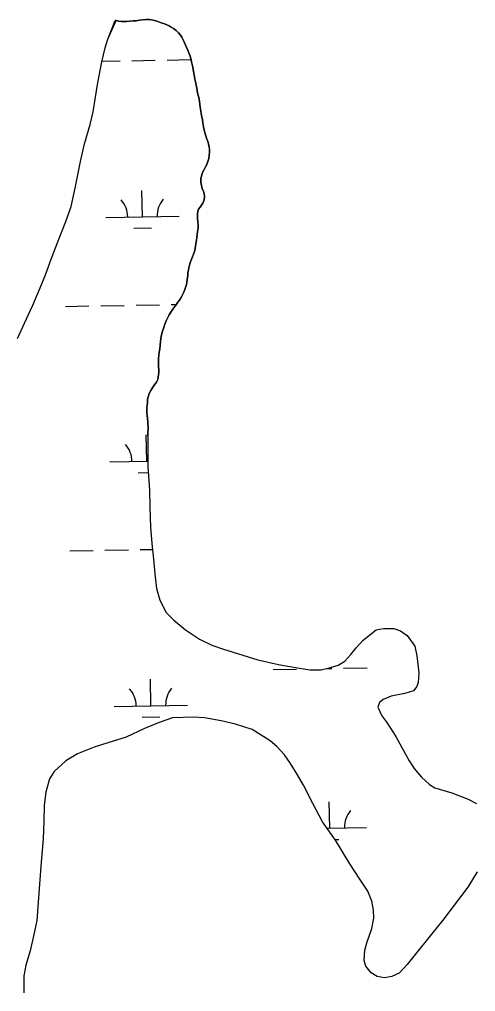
# Model space of a CAD drawing. Extents: x 3892998 to 3931244, y 278583 to 304547.
# Drawn here: x 3916693 to 3917313, y 300739 to 302062 of the extents above; entities that cross this region are included whole.
import ezdxf

# ---------------------------------------------------------------- set-up
doc = ezdxf.new("R2010")
doc.units = 0
doc.layers.add('V-TOPO-SHOR', color=7, linetype='Continuous')
doc.layers.add('V-WETL-SWMP', color=7, linetype='Continuous')

msp = doc.modelspace()

# ---------------------------------------------------------------- linework, layer by layer
at = {"layer": 'V-TOPO-SHOR'}
msp.add_line((3916823.9, 302059.6), (3916824.2, 302060.3), dxfattribs=at)
for points in [[(3916690.1, 301627.8), (3916697.3, 301643.7), (3916704.7, 301659.5), (3916710.9, 301673.1), (3916720.9, 301696.7), (3916727.9, 301714.4), (3916736, 301735.9), (3916741.5, 301751), (3916749, 301769.7), (3916755.7, 301786.8), (3916762.9, 301807.3), (3916768.7, 301832.4), (3916775.6, 301868.7), (3916781.4, 301892.9), (3916788.9, 301919.2), (3916792.8, 301936.4), (3916796.1, 301956.2), (3916798.8, 301973.6), (3916804.6, 302004.4), (3916809.3, 302023.4), (3916813, 302035.2), (3916823.9, 302059.6)], [(3916950.7, 301888.5), (3916950, 301892.7), (3916948.9, 301895.9), (3916947.3, 301900.5), (3916946.2, 301903.4), (3916944.9, 301907.8), (3916944, 301911.5), (3916943.3, 301915.8), (3916942.4, 301921.1), (3916941.7, 301925.6), (3916941, 301929.1), (3916940, 301933.9), (3916939.3, 301937.6), (3916938.8, 301942.6), (3916938.2, 301946.3), (3916937.5, 301950.8), (3916936.6, 301955.9), (3916935.1, 301962.1), (3916934.6, 301965.2), (3916934, 301968.4), (3916933.1, 301972.6), (3916932.2, 301977.2), (3916931.3, 301980.6), (3916930.4, 301986.7), (3916929.5, 301990.9), (3916929, 301994.3), (3916928, 301998.9), (3916926.8, 302004.2), (3916925.7, 302008.8), (3916924.8, 302012), (3916923, 302016.5), (3916921.2, 302021.1), (3916919.4, 302025), (3916917.4, 302030.1), (3916916, 302033.3), (3916913.7, 302037.6), (3916911.9, 302040.4), (3916909.2, 302043.8), (3916905.8, 302047), (3916902.4, 302049.8), (3916899, 302051.6), (3916896.4, 302053), (3916893, 302054.5), (3916890.1, 302055.8), (3916885.3, 302057.5), (3916881.2, 302058.9), (3916878.2, 302060), (3916874.5, 302061), (3916869.8, 302061.9), (3916864.5, 302061.9), (3916859.9, 302061.3), (3916856.2, 302060.8), (3916851.4, 302060.2), (3916847.3, 302060), (3916842.9, 302059.7), (3916838.9, 302059.3), (3916835, 302059.1), (3916831.1, 302059.3), (3916827.9, 302059.6), (3916824.2, 302060.3), (3916823.1, 302060.5)], [(3916884.5, 301624.3), (3916885.5, 301630.4), (3916886.4, 301634.8), (3916887.4, 301638), (3916889, 301643), (3916890.4, 301647.1), (3916892.5, 301651.9), (3916894.1, 301655.6), (3916896.6, 301660.1), (3916899.8, 301665.1), (3916901.5, 301667.6), (3916905.4, 301673.3), (3916908.4, 301677.4), (3916910.5, 301680.2), (3916912.7, 301683.6), (3916914.1, 301686.5), (3916916.2, 301690.9), (3916917.6, 301694.5), (3916918.8, 301697.3), (3916919.9, 301701.2), (3916920.4, 301704.2), (3916921.1, 301708.2), (3916921.6, 301713), (3916921.9, 301717.6), (3916922.5, 301720.6), (3916923.2, 301724), (3916924, 301727.5), (3916925.1, 301730.6), (3916926.5, 301734.3), (3916928.1, 301738.8), (3916929.3, 301742.5), (3916930.7, 301746.2), (3916931.7, 301750.3), (3916932.4, 301753.7), (3916933.3, 301758.9), (3916933.7, 301762.2), (3916934, 301765.3), (3916934.5, 301769.7), (3916934.9, 301773.1), (3916935.7, 301778.2), (3916935.9, 301781.8), (3916935.5, 301786.6), (3916935.1, 301791), (3916934.8, 301794.2), (3916934.9, 301797.8), (3916935.4, 301800.8), (3916936.5, 301803.7), (3916938.4, 301806.5), (3916940.4, 301809.2), (3916942.2, 301812), (3916943.9, 301816.5), (3916944.4, 301821.6), (3916944.2, 301824.8), (3916943, 301828.2), (3916941.5, 301831.6), (3916940.3, 301836.2), (3916939.7, 301840.4), (3916939.7, 301845.4), (3916940.7, 301850.4), (3916941.8, 301853.8), (3916943.9, 301857.9), (3916946, 301861.4), (3916947.6, 301864.6), (3916949, 301868.7), (3916950.2, 301872.8), (3916950.9, 301877.1), (3916951.5, 301880.8), (3916951.1, 301885.1), (3916950.7, 301888.5)], [(3916867.4, 301494.9), (3916867.5, 301501.9), (3916867.6, 301502.9), (3916867.9, 301507.5), (3916867.5, 301511.4), (3916867.3, 301514.8), (3916867, 301518.3), (3916866.4, 301523.3), (3916866.2, 301526.3), (3916866.2, 301530.1), (3916866.2, 301533.6), (3916866.4, 301537), (3916866.7, 301540.9), (3916867, 301545.3), (3916868.1, 301549.8), (3916869, 301553), (3916871.4, 301556.9), (3916874.3, 301561.4), (3916876.4, 301564.6), (3916879, 301568.3), (3916880.8, 301572.1), (3916881.3, 301575.1), (3916882, 301578.5), (3916882.3, 301581.8), (3916882.5, 301585.6), (3916882.1, 301588.9), (3916881.9, 301592.9), (3916881.9, 301595.9), (3916882.1, 301600.9), (3916882.2, 301604.6), (3916882.9, 301609.2), (3916883.5, 301613.7), (3916884.1, 301618.1), (3916884.5, 301624.3)], [(3916867.4, 301494.9), (3916867.4, 301453.4), (3916869.5, 301422), (3916870.3, 301398.1), (3916871.1, 301371.3), (3916872.7, 301349.1), (3916874.9, 301327.6), (3916877.1, 301307.7), (3916879.3, 301287.9), (3916883.5, 301271.9), (3916892.1, 301255.2), (3916902.6, 301244.6), (3916918.7, 301231.5), (3916937.7, 301218.9), (3916954.3, 301210.6), (3916970.5, 301205.1), (3917016.9, 301190.6), (3917045.2, 301184.2), (3917068.2, 301180), (3917087.6, 301177.1), (3917103.3, 301176.9), (3917116.1, 301180), (3917126.6, 301183.5), (3917135.4, 301189), (3917143.8, 301198), (3917151, 301206.9), (3917160.5, 301217.5), (3917178.3, 301231.3), (3917188, 301233.4), (3917202.3, 301233.3), (3917211, 301230.2), (3917220.1, 301223.6), (3917230.5, 301209.2), (3917233.6, 301196.3), (3917236.3, 301172.8), (3917236.1, 301172.4), (3917235.4, 301159.7), (3917233.4, 301154.4), (3917229, 301148.4), (3917217.2, 301145), (3917198.3, 301141.2), (3917187.4, 301136.5), (3917182.4, 301132.8), (3917180.5, 301126.2), (3917186, 301114.3), (3917192.5, 301105.5), (3917205, 301086.1), (3917210.5, 301076.3), (3917218.1, 301062.4), (3917223.2, 301053.4), (3917230, 301042.8), (3917239.7, 301031.2), (3917250.5, 301021.2), (3917258, 301016.6), (3917281, 301009.6), (3917303.2, 301000.9), (3917314.4, 300995.2)], [(3916901, 301111.7), (3916882.7, 301105.5), (3916863, 301097), (3916837.9, 301085.5), (3916813, 301077.8), (3916794.3, 301072), (3916771.6, 301062.6), (3916755.8, 301053.4), (3916740, 301038.5), (3916733.7, 301028.6), (3916728.4, 301010.4), (3916726.5, 300993.1), (3916725.7, 300971.1), (3916724.9, 300947.1), (3916722, 300915.5), (3916720, 300885.4), (3916716.2, 300836.1), (3916712.3, 300817.1), (3916707.1, 300794.9), (3916701.4, 300775.3), (3916698.7, 300760.5), (3916698.7, 300737.4)], [(3917315.4, 300902.1), (3917302.7, 300881.3), (3917282.8, 300854.9), (3917268.8, 300836.4), (3917249.9, 300812.7), (3917232.9, 300792.2), (3917220.4, 300776.2), (3917209.6, 300764.2), (3917199.4, 300759.9), (3917189.5, 300758.2), (3917179.4, 300759.9), (3917171.1, 300764.7), (3917164.2, 300773.7), (3917161.7, 300781.5), (3917162.8, 300795.6), (3917165.5, 300805.5), (3917172.2, 300825.3), (3917175.1, 300839), (3917174.6, 300850.1), (3917172.3, 300862.4), (3917166.9, 300876), (3917155.9, 300892.3), (3917142.2, 300912.9), (3917122.6, 300945.4), (3917104.9, 300970), (3917091.8, 300995.1), (3917079, 301020.3), (3917070.9, 301034), (3917061.3, 301049.8), (3917053.3, 301061.2), (3917042.7, 301072.8), (3917034, 301080.6), (3917009.5, 301095.7), (3916986.5, 301102.9), (3916967.1, 301107.6), (3916944.7, 301111.8), (3916929.4, 301112.5), (3916901, 301111.7)]]:
    msp.add_lwpolyline(points, dxfattribs=at)
at = {"layer": 'V-WETL-SWMP'}
for p, q in [((3916804.7, 302005.1), (3916829.5, 302005.5)), ((3916845.5, 302005.8), (3916877.5, 302006.4)), ((3916893.5, 302006.6), (3916925.5, 302007.2)), ((3916860, 301793.4), (3916859.4, 301829.4)), ((3916810, 301792.6), (3916910, 301794.3)), ((3916848.3, 301777.8), (3916872.3, 301778.2)), ((3916899.3, 301674), (3916906.1, 301674.1)), ((3916755.3, 301671.5), (3916787.3, 301672.1)), ((3916803.3, 301672.4), (3916835.3, 301672.9)), ((3916851.3, 301673.2), (3916883.3, 301673.7)), ((3916865.8, 301460.8), (3916865.2, 301496.8)), ((3916815.8, 301459.9), (3916867.4, 301460.8)), ((3916854.1, 301445.2), (3916868, 301445.4)), ((3916761, 301338.9), (3916793, 301339.5)), ((3916809, 301339.7), (3916841, 301340.3)), ((3916857, 301340.6), (3916873.5, 301340.9)), ((3917037.8, 301177.5), (3917069.8, 301178.1)), ((3917111, 301178.8), (3917117.8, 301178.9)), ((3917133.8, 301179.2), (3917165.8, 301179.7)), ((3916871.6, 301128.2), (3916870.9, 301164.2)), ((3916821.6, 301127.3), (3916921.5, 301129)), ((3916859.8, 301112.5), (3916883.8, 301113)), ((3917114.9, 300961.6), (3917114.3, 300997.6)), ((3917111.1, 300961.5), (3917164.9, 300962.4)), ((3917122, 300946.2), (3917127.2, 300946.3))]:
    msp.add_line(p, q, dxfattribs=at)
for points in [[(3916798.8, 301973.6), (3916804.6, 302004.4), (3916809.3, 302023.4), (3916813, 302035.2), (3916823.1, 302060.5), (3916824.2, 302060.3), (3916827.9, 302059.6), (3916831.1, 302059.3), (3916835, 302059.1), (3916838.9, 302059.3), (3916842.8, 302059.7), (3916847.3, 302060), (3916851.4, 302060.2), (3916856.2, 302060.8), (3916859.9, 302061.3), (3916864.5, 302061.9), (3916869.8, 302061.9), (3916874.5, 302061), (3916878.2, 302060), (3916881.2, 302058.9), (3916885.3, 302057.5), (3916890.1, 302055.8), (3916893, 302054.5), (3916896.4, 302053), (3916899, 302051.6), (3916902.4, 302049.8), (3916905.8, 302047), (3916909.2, 302043.8), (3916911.9, 302040.4), (3916913.7, 302037.6), (3916916, 302033.3), (3916917.4, 302030.1), (3916919.4, 302025), (3916921.2, 302021.1), (3916923, 302016.5), (3916924.8, 302012), (3916925.7, 302008.8), (3916926.8, 302004.2), (3916928, 301998.9), (3916929, 301994.3), (3916929.5, 301990.9), (3916930.4, 301986.7), (3916931.3, 301980.6), (3916932.2, 301977.2), (3916933.1, 301972.6), (3916934, 301968.4), (3916934.6, 301965.2), (3916935.1, 301962.1), (3916936.6, 301955.9), (3916937.5, 301950.8), (3916938.2, 301946.3), (3916938.8, 301942.6), (3916939.3, 301937.6), (3916940, 301933.9), (3916941, 301929.1), (3916941.7, 301925.6), (3916942.4, 301921.1), (3916943.3, 301915.8), (3916944, 301911.5), (3916944.9, 301907.8), (3916946.2, 301903.4), (3916947.3, 301900.5), (3916948.9, 301895.9), (3916950, 301892.7), (3916950.7, 301888.5), (3916951.1, 301885.1), (3916951.5, 301880.8), (3916950.9, 301877.1), (3916950.2, 301872.8), (3916949, 301868.7), (3916947.6, 301864.6), (3916946, 301861.4), (3916943.9, 301857.9), (3916941.8, 301853.8), (3916940.7, 301850.4), (3916939.7, 301845.4), (3916939.7, 301840.4), (3916940.3, 301836.2), (3916941.5, 301831.6), (3916943, 301828.2), (3916944.2, 301824.8), (3916944.4, 301821.6), (3916943.9, 301816.5), (3916942.2, 301812), (3916940.4, 301809.2), (3916938.4, 301806.5), (3916936.5, 301803.7), (3916935.4, 301800.8), (3916934.9, 301797.8), (3916934.8, 301794.2), (3916935.1, 301791), (3916935.5, 301786.6), (3916935.9, 301781.8), (3916935.7, 301778.2), (3916934.9, 301773.1), (3916934.5, 301769.7), (3916934, 301765.3), (3916933.7, 301762.2), (3916933.3, 301758.9), (3916932.4, 301753.7), (3916931.7, 301750.3)], [(3916690.1, 301627.8), (3916697.3, 301643.7), (3916704.7, 301659.5), (3916710.9, 301673.1), (3916720.9, 301696.7), (3916727.9, 301714.4), (3916736, 301735.9), (3916741.5, 301751), (3916749, 301769.7), (3916755.7, 301786.8), (3916762.9, 301807.3), (3916768.7, 301832.4), (3916775.6, 301868.7), (3916781.4, 301892.9), (3916788.9, 301919.2), (3916792.8, 301936.4), (3916796.1, 301956.2), (3916798.8, 301973.6)], [(3916931.7, 301750.3), (3916930.7, 301746.2), (3916929.3, 301742.5), (3916928.1, 301738.8), (3916926.5, 301734.3), (3916925.1, 301730.6), (3916924, 301727.5), (3916923.2, 301724), (3916922.5, 301720.6), (3916921.9, 301717.6), (3916921.6, 301713), (3916921.1, 301708.2), (3916920.4, 301704.2), (3916919.9, 301701.2), (3916918.8, 301697.3), (3916917.6, 301694.5), (3916916.2, 301690.9), (3916914.1, 301686.5), (3916912.7, 301683.6), (3916910.5, 301680.2), (3916908.4, 301677.4), (3916905.4, 301673.3), (3916901.5, 301667.6), (3916899.8, 301665.1), (3916896.6, 301660.1), (3916894.1, 301655.6), (3916892.5, 301651.9), (3916890.4, 301647.1), (3916889, 301643), (3916887.4, 301638), (3916886.4, 301634.8), (3916885.5, 301630.4), (3916884.5, 301624.3), (3916884.1, 301618.1), (3916883.5, 301613.7), (3916882.9, 301609.2), (3916882.2, 301604.6), (3916882.1, 301600.9), (3916881.9, 301595.9), (3916881.9, 301592.9), (3916882.1, 301588.9), (3916882.5, 301585.6), (3916882.3, 301581.8), (3916882, 301578.5), (3916881.3, 301575.1), (3916880.8, 301572.1), (3916879, 301568.3), (3916876.4, 301564.6), (3916874.3, 301561.4), (3916871.4, 301556.9), (3916869, 301553), (3916868.1, 301549.8), (3916867, 301545.3), (3916866.7, 301540.9), (3916866.4, 301537), (3916866.2, 301533.6), (3916866.2, 301530.1), (3916866.2, 301526.3), (3916866.4, 301523.3), (3916867, 301518.3), (3916867.3, 301514.8), (3916867.5, 301511.4), (3916867.9, 301507.5), (3916867.6, 301502.9), (3916867.5, 301501.9), (3916867.4, 301494.9)], [(3916867.4, 301494.9), (3916867.4, 301453.4), (3916869.5, 301422), (3916870.3, 301398.1), (3916871.1, 301371.3), (3916872.7, 301349.1), (3916874.9, 301327.6), (3916877.1, 301307.7), (3916879.3, 301287.9), (3916883.5, 301271.9), (3916892.1, 301255.2), (3916902.6, 301244.6), (3916918.7, 301231.5), (3916937.7, 301218.9), (3916954.3, 301210.6), (3916970.5, 301205.1), (3917016.9, 301190.6), (3917045.2, 301184.2), (3917068.2, 301180), (3917087.6, 301177.1), (3917103.3, 301176.9), (3917116.1, 301180), (3917126.6, 301183.5), (3917135.4, 301189), (3917143.8, 301198), (3917151, 301206.9), (3917160.5, 301217.5), (3917178.3, 301231.3), (3917188, 301233.4), (3917202.3, 301233.3), (3917211, 301230.2), (3917220.1, 301223.6), (3917230.5, 301209.2), (3917233.6, 301196.3), (3917236.3, 301172.8), (3917236.1, 301172.4), (3917235.4, 301159.7), (3917233.4, 301154.4), (3917229, 301148.4), (3917217.2, 301145), (3917198.3, 301141.2), (3917187.4, 301136.5), (3917182.4, 301132.8), (3917180.5, 301126.2), (3917186, 301114.3), (3917192.5, 301105.5), (3917205, 301086.1), (3917210.5, 301076.3), (3917218.1, 301062.4), (3917223.2, 301053.4), (3917230, 301042.8), (3917239.7, 301031.2), (3917250.5, 301021.2), (3917258, 301016.6), (3917281, 301009.6), (3917303.2, 301000.9), (3917314.4, 300995.2)], [(3916901, 301111.7), (3916882.7, 301105.5), (3916863, 301097), (3916837.9, 301085.5), (3916813, 301077.8), (3916794.3, 301072), (3916771.6, 301062.6), (3916755.8, 301053.4), (3916740, 301038.5), (3916733.7, 301028.6), (3916728.4, 301010.4), (3916726.5, 300993.1), (3916725.7, 300971.1), (3916724.9, 300947.1), (3916722, 300915.5), (3916720, 300885.4), (3916716.2, 300836.1), (3916712.3, 300817.1), (3916707.1, 300794.9), (3916701.4, 300775.3), (3916698.7, 300760.5), (3916698.7, 300737.4)], [(3917315.4, 300902.1), (3917302.7, 300881.3), (3917282.8, 300854.9), (3917268.8, 300836.4), (3917249.9, 300812.7), (3917232.9, 300792.2), (3917220.4, 300776.2), (3917209.6, 300764.2), (3917199.4, 300759.9), (3917189.5, 300758.2), (3917179.4, 300759.9), (3917171.1, 300764.7), (3917164.2, 300773.7), (3917161.7, 300781.5), (3917162.8, 300795.6), (3917165.5, 300805.5), (3917172.2, 300825.3), (3917175.1, 300839), (3917174.6, 300850.1), (3917172.3, 300862.4), (3917166.9, 300876), (3917155.9, 300892.3), (3917142.2, 300912.9), (3917122.6, 300945.4), (3917104.9, 300970), (3917091.8, 300995.1), (3917079, 301020.3), (3917070.9, 301034), (3917061.3, 301049.8), (3917053.3, 301061.2), (3917042.7, 301072.8), (3917034, 301080.6), (3917009.5, 301095.7), (3916986.5, 301102.9), (3916967.1, 301107.6), (3916944.7, 301111.8), (3916929.4, 301112.5), (3916901, 301111.7)]]:
    msp.add_lwpolyline(points, dxfattribs=at)
for centre, start, end in [((3916804.8, 301793), 0.2199, 41.7635), ((3916915.3, 301794.9), 140.2199, 181.7635), ((3916810.6, 301460.3), 0.2199, 41.7635), ((3916816.3, 301127.7), 0.2199, 41.7635), ((3916926.8, 301129.6), 140.2199, 181.7635), ((3917170.2, 300963), 140.2199, 181.7635)]:
    msp.add_arc(centre, 35.2, start, end, dxfattribs=at)

doc.saveas('drawing.dxf')
